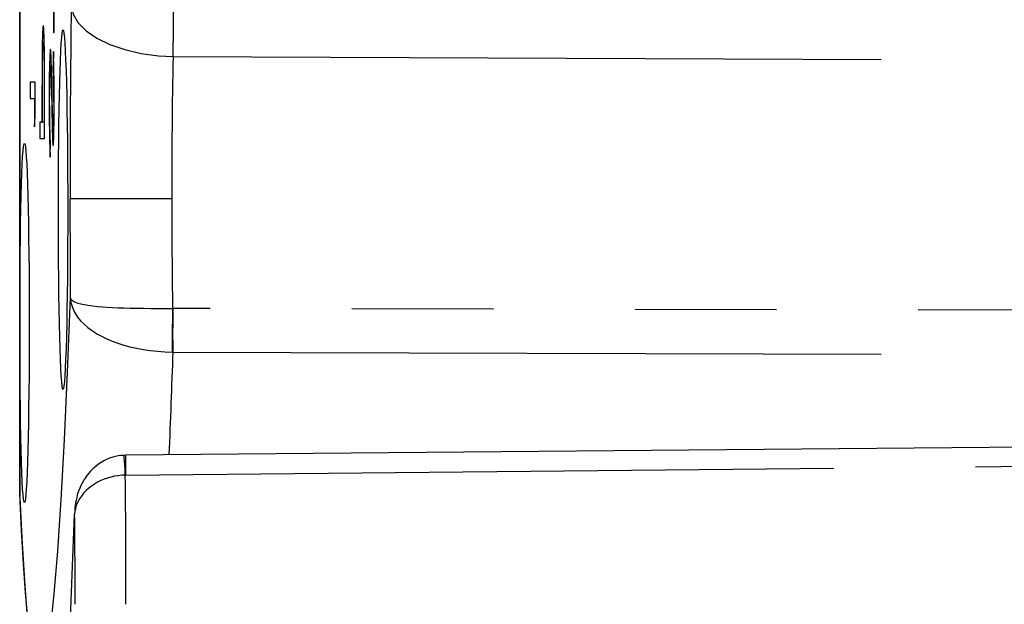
# Model space of a CAD drawing. Extents: x 2651 to 11825, y -3833 to 1075.
# Tile 436 of 656: x 4807 to 4825, y -3100 to -3090. Entities that reach past the tile are written whole.
import ezdxf

# ---------------------------------------------------------------- set-up
doc = ezdxf.new("R2010")
doc.units = 0
doc.header["$LTSCALE"] = 10
doc.linetypes.add('PHANTOM', pattern=[2.5, 1.25, -0.25, 0.25, -0.25, 0.25, -0.25])
doc.layers.add('LAYER_108', color=7, linetype='CONTINUOUS')

msp = doc.modelspace()

# ---------------------------------------------------------------- linework, layer by layer
at = {"layer": 'LAYER_108', "color": 0, "linetype": 'Continuous'}
for p, q in [((4807.215, -3055.01), (4807.215, -3098.381)), ((4807.822, -3090.234), (4807.822, -3088.532)), ((4807.813, -3089.528), (4807.813, -3090.234)), ((4807.813, -3090.234), (4807.822, -3090.234)), ((4807.613, -3090.421), (4807.609, -3090.756)), ((4807.81, -3090.566), (4807.804, -3090.829)), ((4807.609, -3090.756), (4807.608, -3091.58)), ((4807.654, -3091.467), (4807.652, -3090.73)), ((4807.766, -3090.932), (4807.78, -3091.515)), ((4807.486, -3091.106), (4807.401, -3091.106)), ((4807.401, -3091.106), (4807.401, -3091.397)), ((4807.486, -3091.705), (4807.486, -3091.106)), ((4807.617, -3091.812), (4807.617, -3091.245)), ((4807.645, -3091.22), (4807.645, -3091.812)), ((4807.793, -3091.723), (4807.785, -3091.288)), ((4807.401, -3091.397), (4807.477, -3091.397)), ((4807.477, -3091.397), (4807.477, -3091.895)), ((4807.477, -3091.397), (4807.486, -3091.397)), ((4807.654, -3092.103), (4807.654, -3091.467)), ((4807.735, -3091.45), (4807.743, -3091.45)), ((4807.608, -3091.58), (4807.608, -3091.812)), ((4807.78, -3091.515), (4807.789, -3091.956)), ((4807.477, -3091.895), (4807.486, -3091.705)), ((4807.608, -3091.812), (4807.569, -3091.812)), ((4807.569, -3091.812), (4807.569, -3092.103)), ((4807.608, -3091.812), (4807.617, -3091.812)), ((4807.645, -3091.812), (4807.617, -3091.812)), ((4807.645, -3091.812), (4807.654, -3091.812)), ((4807.789, -3091.956), (4807.791, -3092.046)), ((4807.569, -3092.103), (4807.654, -3092.103)), ((4807.753, -3092.435), (4807.758, -3092.161)), ((4835.579, -3097.455), (4809.09, -3097.695)), ((4809.09, -3097.695), (4809.054, -3097.696)), ((4808.2, -3098.572), (4808.197, -3098.656)), ((4808.201, -3098.553), (4808.2, -3098.572))]:
    msp.add_line(p, q, dxfattribs=at)
at = {"layer": 'LAYER_108', "color": 253, "linetype": 'PHANTOM'}
for p, q in [((4807.215, -3098.367), (4807.215, -3055.023)), ((4809.923, -3090.655), (4809.964, -3087.934)), ((4809.923, -3090.655), (4835.579, -3090.767)), ((4807.608, -3091.58), (4807.617, -3091.58)), ((4808.102, -3093.165), (4809.899, -3093.165)), ((4809.923, -3095.102), (4809.913, -3095.102)), ((4835.579, -3095.157), (4809.923, -3095.102)), ((4809.907, -3095.873), (4809.923, -3095.873)), ((4809.923, -3095.873), (4835.579, -3095.945)), ((4809.09, -3098.044), (4835.579, -3097.785)), ((4809.079, -3098.044), (4809.09, -3098.044)), ((4807.215, -3098.367), (4807.215, -3098.425))]:
    msp.add_line(p, q, dxfattribs=at)
for points in [[(4808.126, -3089.749, 0), (4808.161, -3089.906, 0), (4808.249, -3090.059, 0), (4808.389, -3090.202, 0), (4808.576, -3090.332, 0), (4808.805, -3090.444, 0), (4809.068, -3090.534, 0), (4809.357, -3090.601, 0), (4809.665, -3090.642, 0), (4809.923, -3090.655, 0)], [(4808.108, -3094.909, 0), (4808.055, -3096.227, 0), (4808, -3097.42, 0), (4807.942, -3098.477, 0), (4807.882, -3099.387, 0), (4807.82, -3100.141, 0), (4807.758, -3100.735, 0), (4807.683, -3101.223, 0), (4807.607, -3101.48, 0), (4807.532, -3101.507, 0), (4807.458, -3101.311, 0)], [(4808.108, -3094.909, 0), (4808.119, -3094.998, 0), (4808.144, -3095.085, 0), (4808.183, -3095.171, 0), (4808.236, -3095.254, 0), (4808.289, -3095.319, 0), (4808.35, -3095.382, 0), (4808.42, -3095.442, 0), (4808.5, -3095.5, 0), (4808.588, -3095.556, 0), (4808.669, -3095.599, 0), (4808.755, -3095.641, 0), (4808.848, -3095.679, 0), (4808.947, -3095.716, 0), (4809.052, -3095.749, 0), (4809.162, -3095.778, 0), (4809.277, -3095.804, 0), (4809.398, -3095.827, 0), (4809.521, -3095.845, 0), (4809.648, -3095.859, 0), (4809.776, -3095.868, 0), (4809.907, -3095.873, 0)], [(4808.108, -3094.909, 0), (4808.119, -3094.937, 0), (4808.145, -3094.962, 0), (4808.185, -3094.985, 0), (4808.239, -3095.007, 0), (4808.292, -3095.022, 0), (4808.354, -3095.036, 0), (4808.425, -3095.048, 0), (4808.504, -3095.059, 0), (4808.593, -3095.068, 0), (4808.674, -3095.075, 0), (4808.761, -3095.08, 0), (4808.854, -3095.085, 0), (4808.953, -3095.09, 0), (4809.058, -3095.093, 0), (4809.168, -3095.096, 0), (4809.283, -3095.098, 0), (4809.403, -3095.1, 0), (4809.527, -3095.101, 0), (4809.653, -3095.102, 0), (4809.782, -3095.102, 0), (4809.913, -3095.102, 0)], [(4809.913, -3095.102, 0), (4809.911, -3095.21, 0), (4809.91, -3095.322, 0), (4809.909, -3095.435, 0), (4809.908, -3095.545, 0), (4809.907, -3095.649, 0), (4809.907, -3095.745, 0), (4809.907, -3095.828, 0), (4809.907, -3095.873, 0)], [(4809.923, -3095.873, 0), (4809.922, -3095.798, 0), (4809.922, -3095.71, 0), (4809.921, -3095.611, 0), (4809.921, -3095.504, 0), (4809.922, -3095.392, 0), (4809.922, -3095.279, 0), (4809.922, -3095.169, 0), (4809.923, -3095.102, 0)], [(4809.079, -3098.044, 0), (4809.074, -3097.949, 0), (4809.069, -3097.866, 0), (4809.064, -3097.797, 0), (4809.06, -3097.745, 0), (4809.057, -3097.711, 0), (4809.055, -3097.697, 0), (4809.054, -3097.696, 0)], [(4809.09, -3098.044, 0), (4809.09, -3097.949, 0), (4809.09, -3097.865, 0), (4809.089, -3097.797, 0), (4809.089, -3097.744, 0), (4809.09, -3097.71, 0), (4809.09, -3097.695, 0), (4809.09, -3097.695, 0)], [(4809.079, -3098.044, 0), (4809.015, -3098.048, 0), (4808.951, -3098.055, 0), (4808.888, -3098.065, 0), (4808.825, -3098.08, 0), (4808.765, -3098.097, 0), (4808.706, -3098.118, 0), (4808.649, -3098.142, 0), (4808.59, -3098.171, 0), (4808.534, -3098.204, 0), (4808.482, -3098.239, 0), (4808.433, -3098.277, 0), (4808.387, -3098.317, 0), (4808.342, -3098.365, 0), (4808.303, -3098.414, 0), (4808.268, -3098.465, 0), (4808.239, -3098.518, 0), (4808.216, -3098.571, 0), (4808.2, -3098.625, 0), (4808.189, -3098.68, 0), (4808.184, -3098.734, 0)], [(4807.458, -3101.311, 0), (4807.411, -3101.047, 0), (4807.364, -3100.648, 0), (4807.318, -3100.117, 0), (4807.283, -3099.609, 0), (4807.248, -3099.025, 0), (4807.215, -3098.367, 0)], [(4807.444, -3106.11, 0), (4807.541, -3106.344, 0), (4807.639, -3106.238, 0), (4807.736, -3105.795, 0), (4807.832, -3105.018, 0), (4807.925, -3103.912, 0), (4808.015, -3102.489, 0), (4808.102, -3100.758, 0), (4808.184, -3098.734, 0)]]:
    msp.add_polyline3d(points, dxfattribs=at)
at = {"layer": 'LAYER_108', "color": 0, "linetype": 'Continuous'}
for points in [[(4807.631, -3090.11, 0), (4807.629, -3090.113, 0), (4807.627, -3090.122, 0), (4807.625, -3090.137, 0), (4807.623, -3090.16, 0), (4807.621, -3090.183, 0), (4807.62, -3090.212, 0), (4807.618, -3090.245, 0), (4807.617, -3090.283, 0), (4807.616, -3090.325, 0), (4807.614, -3090.371, 0), (4807.613, -3090.421, 0)], [(4807.652, -3090.73, 0), (4807.652, -3090.67, 0), (4807.651, -3090.611, 0), (4807.651, -3090.554, 0), (4807.65, -3090.498, 0), (4807.649, -3090.446, 0), (4807.648, -3090.399, 0), (4807.647, -3090.354, 0), (4807.646, -3090.313, 0), (4807.645, -3090.274, 0), (4807.643, -3090.24, 0), (4807.642, -3090.211, 0), (4807.641, -3090.186, 0), (4807.64, -3090.165, 0), (4807.638, -3090.147, 0), (4807.637, -3090.133, 0), (4807.635, -3090.12, 0), (4807.633, -3090.113, 0), (4807.631, -3090.11, 0)], [(4807.98, -3096.533, 0), (4807.972, -3096.518, 0), (4807.964, -3096.472, 0), (4807.956, -3096.396, 0), (4807.948, -3096.291, 0), (4807.941, -3096.158, 0), (4807.934, -3095.998, 0), (4807.927, -3095.813, 0), (4807.921, -3095.603, 0), (4807.916, -3095.373, 0), (4807.911, -3095.122, 0), (4807.907, -3094.855, 0), (4807.903, -3094.573, 0), (4807.9, -3094.28, 0), (4807.898, -3093.978, 0), (4807.897, -3093.669, 0), (4807.897, -3093.358, 0), (4807.897, -3093.047, 0), (4807.898, -3092.738, 0), (4807.9, -3092.436, 0), (4807.903, -3092.143, 0), (4807.907, -3091.861, 0), (4807.911, -3091.594, 0), (4807.916, -3091.343, 0), (4807.921, -3091.113, 0), (4807.927, -3090.903, 0), (4807.934, -3090.718, 0), (4807.941, -3090.558, 0), (4807.948, -3090.424, 0), (4807.956, -3090.32, 0), (4807.964, -3090.244, 0), (4807.972, -3090.198, 0), (4807.98, -3090.183, 0)], [(4807.98, -3090.183, 0), (4807.988, -3090.198, 0), (4807.996, -3090.244, 0), (4808.004, -3090.32, 0), (4808.012, -3090.424, 0), (4808.019, -3090.558, 0), (4808.026, -3090.718, 0), (4808.033, -3090.903, 0), (4808.039, -3091.113, 0), (4808.044, -3091.343, 0), (4808.049, -3091.594, 0), (4808.053, -3091.861, 0), (4808.057, -3092.143, 0), (4808.059, -3092.436, 0), (4808.061, -3092.738, 0), (4808.063, -3093.047, 0), (4808.063, -3093.358, 0)], [(4807.617, -3091.245, 0), (4807.617, -3091.126, 0), (4807.617, -3091.007, 0), (4807.617, -3090.89, 0), (4807.618, -3090.775, 0), (4807.618, -3090.734, 0), (4807.619, -3090.693, 0), (4807.619, -3090.655, 0), (4807.62, -3090.618, 0), (4807.62, -3090.583, 0), (4807.621, -3090.551, 0), (4807.622, -3090.521, 0), (4807.623, -3090.495, 0), (4807.624, -3090.472, 0), (4807.625, -3090.452, 0), (4807.626, -3090.435, 0), (4807.627, -3090.421, 0), (4807.628, -3090.41, 0), (4807.63, -3090.403, 0), (4807.631, -3090.4, 0)], [(4807.631, -3090.4, 0), (4807.632, -3090.404, 0), (4807.633, -3090.41, 0), (4807.635, -3090.42, 0), (4807.636, -3090.434, 0), (4807.637, -3090.449, 0), (4807.638, -3090.467, 0), (4807.638, -3090.487, 0), (4807.639, -3090.51, 0), (4807.64, -3090.534, 0), (4807.641, -3090.559, 0), (4807.641, -3090.586, 0), (4807.642, -3090.615, 0), (4807.642, -3090.645, 0), (4807.643, -3090.676, 0), (4807.643, -3090.714, 0), (4807.644, -3090.752, 0), (4807.644, -3090.792, 0), (4807.644, -3090.832, 0), (4807.645, -3090.96, 0), (4807.645, -3091.09, 0), (4807.645, -3091.22, 0)], [(4807.758, -3090.525, 0), (4807.756, -3090.528, 0), (4807.754, -3090.535, 0), (4807.753, -3090.546, 0), (4807.751, -3090.563, 0), (4807.75, -3090.584, 0), (4807.748, -3090.609, 0), (4807.747, -3090.638, 0), (4807.745, -3090.671, 0), (4807.744, -3090.707, 0), (4807.743, -3090.753, 0), (4807.741, -3090.802, 0), (4807.741, -3090.802, 0)], [(4807.785, -3091.288, 0), (4807.781, -3091.093, 0), (4807.777, -3090.907, 0), (4807.775, -3090.82, 0), (4807.772, -3090.74, 0), (4807.771, -3090.69, 0), (4807.769, -3090.645, 0), (4807.767, -3090.606, 0), (4807.765, -3090.583, 0), (4807.764, -3090.563, 0), (4807.762, -3090.547, 0), (4807.761, -3090.536, 0), (4807.759, -3090.529, 0), (4807.758, -3090.525, 0)], [(4807.824, -3091.429, 0), (4807.824, -3091.348, 0), (4807.824, -3091.268, 0), (4807.823, -3091.213, 0), (4807.823, -3091.16, 0), (4807.822, -3091.107, 0), (4807.822, -3091.06, 0), (4807.821, -3091.013, 0), (4807.82, -3090.968, 0), (4807.819, -3090.902, 0), (4807.818, -3090.841, 0), (4807.816, -3090.766, 0), (4807.814, -3090.696, 0), (4807.81, -3090.566, 0)], [(4807.743, -3091.45, 0), (4807.743, -3091.395, 0), (4807.744, -3091.34, 0), (4807.744, -3091.286, 0), (4807.744, -3091.232, 0), (4807.745, -3091.18, 0), (4807.745, -3091.132, 0), (4807.746, -3091.085, 0), (4807.747, -3091.04, 0), (4807.748, -3090.999, 0), (4807.748, -3090.966, 0), (4807.749, -3090.936, 0), (4807.75, -3090.909, 0), (4807.751, -3090.885, 0), (4807.752, -3090.869, 0), (4807.753, -3090.854, 0), (4807.754, -3090.841, 0), (4807.755, -3090.831, 0), (4807.755, -3090.823, 0), (4807.757, -3090.818, 0), (4807.758, -3090.815, 0)], [(4807.758, -3090.815, 0), (4807.759, -3090.818, 0), (4807.76, -3090.824, 0), (4807.761, -3090.832, 0), (4807.762, -3090.844, 0), (4807.763, -3090.859, 0), (4807.764, -3090.876, 0), (4807.765, -3090.903, 0), (4807.766, -3090.932, 0)], [(4807.735, -3091.45, 0), (4807.735, -3091.537, 0), (4807.735, -3091.624, 0), (4807.736, -3091.709, 0), (4807.736, -3091.792, 0), (4807.737, -3091.856, 0), (4807.738, -3091.919, 0), (4807.739, -3091.979, 0), (4807.74, -3092.036, 0), (4807.741, -3092.089, 0), (4807.743, -3092.172, 0), (4807.746, -3092.247, 0), (4807.748, -3092.315, 0), (4807.751, -3092.377, 0), (4807.753, -3092.435, 0)], [(4807.758, -3092.161, 0), (4807.755, -3092.096, 0), (4807.752, -3092.025, 0), (4807.751, -3091.978, 0), (4807.749, -3091.928, 0), (4807.748, -3091.874, 0), (4807.747, -3091.817, 0), (4807.746, -3091.755, 0), (4807.745, -3091.716, 0), (4807.745, -3091.676, 0), (4807.744, -3091.634, 0), (4807.744, -3091.591, 0), (4807.744, -3091.547, 0), (4807.743, -3091.499, 0), (4807.743, -3091.45, 0)], [(4807.804, -3092.227, 0), (4807.806, -3092.224, 0), (4807.807, -3092.217, 0), (4807.809, -3092.206, 0), (4807.81, -3092.191, 0), (4807.812, -3092.171, 0), (4807.813, -3092.146, 0), (4807.815, -3092.116, 0), (4807.816, -3092.081, 0), (4807.817, -3092.043, 0), (4807.818, -3092.001, 0), (4807.819, -3091.955, 0), (4807.82, -3091.906, 0), (4807.821, -3091.854, 0), (4807.822, -3091.8, 0), (4807.822, -3091.743, 0), (4807.823, -3091.685, 0), (4807.823, -3091.625, 0), (4807.824, -3091.56, 0), (4807.824, -3091.495, 0), (4807.824, -3091.429, 0)], [(4807.815, -3091.462, 0), (4807.815, -3091.506, 0), (4807.815, -3091.55, 0), (4807.815, -3091.594, 0), (4807.815, -3091.637, 0), (4807.814, -3091.678, 0), (4807.814, -3091.712, 0), (4807.813, -3091.746, 0), (4807.813, -3091.777, 0), (4807.812, -3091.806, 0), (4807.811, -3091.828, 0), (4807.811, -3091.849, 0), (4807.81, -3091.868, 0), (4807.81, -3091.885, 0), (4807.809, -3091.899, 0), (4807.808, -3091.91, 0), (4807.808, -3091.919, 0), (4807.807, -3091.926, 0), (4807.806, -3091.931, 0), (4807.805, -3091.934, 0), (4807.804, -3091.936, 0)], [(4807.804, -3091.936, 0), (4807.804, -3091.935, 0), (4807.803, -3091.933, 0), (4807.802, -3091.928, 0), (4807.801, -3091.921, 0), (4807.801, -3091.912, 0), (4807.8, -3091.902, 0), (4807.799, -3091.89, 0), (4807.798, -3091.878, 0), (4807.798, -3091.863, 0), (4807.797, -3091.839, 0), (4807.796, -3091.812, 0), (4807.795, -3091.769, 0), (4807.793, -3091.723, 0)], [(4807.299, -3098.533, 0), (4807.291, -3098.518, 0), (4807.283, -3098.472, 0), (4807.275, -3098.396, 0), (4807.267, -3098.291, 0), (4807.26, -3098.158, 0), (4807.253, -3097.998, 0), (4807.246, -3097.813, 0), (4807.24, -3097.603, 0), (4807.235, -3097.373, 0), (4807.23, -3097.122, 0), (4807.226, -3096.855, 0), (4807.222, -3096.573, 0), (4807.22, -3096.28, 0), (4807.218, -3095.978, 0), (4807.216, -3095.669, 0), (4807.216, -3095.358, 0), (4807.216, -3095.047, 0), (4807.218, -3094.738, 0), (4807.22, -3094.436, 0), (4807.222, -3094.143, 0), (4807.226, -3093.861, 0), (4807.23, -3093.594, 0), (4807.235, -3093.343, 0), (4807.24, -3093.113, 0), (4807.246, -3092.903, 0), (4807.253, -3092.718, 0), (4807.26, -3092.558, 0), (4807.267, -3092.424, 0), (4807.275, -3092.32, 0), (4807.283, -3092.244, 0), (4807.291, -3092.198, 0), (4807.299, -3092.183, 0)], [(4807.299, -3092.183, 0), (4807.307, -3092.198, 0), (4807.315, -3092.244, 0), (4807.323, -3092.32, 0), (4807.331, -3092.424, 0), (4807.338, -3092.558, 0), (4807.345, -3092.718, 0), (4807.352, -3092.903, 0), (4807.358, -3093.113, 0), (4807.363, -3093.343, 0), (4807.368, -3093.594, 0), (4807.372, -3093.861, 0), (4807.376, -3094.143, 0), (4807.379, -3094.436, 0), (4807.381, -3094.738, 0), (4807.382, -3095.047, 0), (4807.382, -3095.358, 0)], [(4807.791, -3092.046, 0), (4807.793, -3092.092, 0), (4807.795, -3092.134, 0), (4807.796, -3092.163, 0), (4807.798, -3092.187, 0), (4807.799, -3092.205, 0), (4807.801, -3092.217, 0), (4807.802, -3092.224, 0), (4807.804, -3092.227, 0)], [(4808.063, -3093.358, 0), (4808.063, -3093.669, 0), (4808.061, -3093.978, 0), (4808.059, -3094.28, 0), (4808.057, -3094.573, 0), (4808.053, -3094.855, 0), (4808.049, -3095.122, 0), (4808.044, -3095.373, 0), (4808.039, -3095.603, 0), (4808.033, -3095.813, 0), (4808.026, -3095.998, 0), (4808.019, -3096.158, 0), (4808.012, -3096.291, 0), (4808.004, -3096.396, 0), (4807.996, -3096.472, 0), (4807.988, -3096.518, 0), (4807.98, -3096.533, 0)], [(4807.382, -3095.358, 0), (4807.382, -3095.669, 0), (4807.381, -3095.978, 0), (4807.379, -3096.28, 0), (4807.376, -3096.573, 0), (4807.372, -3096.855, 0), (4807.368, -3097.122, 0), (4807.363, -3097.373, 0), (4807.358, -3097.603, 0), (4807.352, -3097.813, 0), (4807.345, -3097.998, 0), (4807.338, -3098.158, 0), (4807.331, -3098.291, 0), (4807.323, -3098.396, 0), (4807.315, -3098.472, 0), (4807.307, -3098.518, 0), (4807.299, -3098.533, 0)], [(4809.054, -3097.696, 0), (4809.002, -3097.7, 0), (4808.951, -3097.707, 0), (4808.904, -3097.717, 0), (4808.858, -3097.729, 0), (4808.802, -3097.748, 0), (4808.75, -3097.77, 0), (4808.703, -3097.793, 0), (4808.653, -3097.822, 0), (4808.608, -3097.851, 0), (4808.569, -3097.88, 0), (4808.534, -3097.909, 0), (4808.504, -3097.937, 0), (4808.467, -3097.975, 0), (4808.436, -3098.01, 0), (4808.41, -3098.042, 0), (4808.389, -3098.071, 0), (4808.371, -3098.097, 0), (4808.355, -3098.12, 0), (4808.341, -3098.144, 0), (4808.317, -3098.187, 0), (4808.295, -3098.231, 0), (4808.274, -3098.277, 0), (4808.255, -3098.328, 0), (4808.244, -3098.359, 0), (4808.232, -3098.396, 0), (4808.221, -3098.439, 0), (4808.21, -3098.486, 0), (4808.202, -3098.528, 0), (4808.195, -3098.574, 0), (4808.189, -3098.623, 0), (4808.186, -3098.676, 0), (4808.184, -3098.734, 0)], [(4807.216, -3098.44, 0), (4807.252, -3099.155, 0), (4807.304, -3099.999, 0), (4807.361, -3100.714, 0), (4807.428, -3101.298, 0), (4807.476, -3101.588, 0)]]:
    msp.add_polyline3d(points, dxfattribs=at)
at = {"layer": 'LAYER_108', "color": 253, "linetype": 'PHANTOM'}
for centre, radius, start, end in [((5037.444, -3092.968), 229.341, 179.19556, 180.04922), ((4942.738, -3093.104), 132.839, 178.94368, 180.02641), ((5060.406, -3093.19), 252.304, 179.99449, 180.39046), ((4952.365, -3093.143), 142.465, 180.0089, 180.78788), ((4559.805, -3087.372), 250.263, 357.6376, 358.05329), ((4600.584, -3100.221), 208.507, 359.97126, 0.59817), ((4809.116, -3098.726), 0.932, 168.3613, 175.582), ((4664.93, -3100.279), 143.263, 359.98149, 0.61806)]:
    msp.add_arc(centre, radius, start, end, dxfattribs=at)
at = {"layer": 'LAYER_108', "color": 0, "linetype": 'Continuous'}
for centre, radius, start, end in [((4835.881, -3091.358), 28.146, 178.8691, 180.1874), ((4788.541, -3091.457), 19.275, 359.9873, 1.8679)]:
    msp.add_arc(centre, radius, start, end, dxfattribs=at)

doc.saveas('drawing.dxf')
